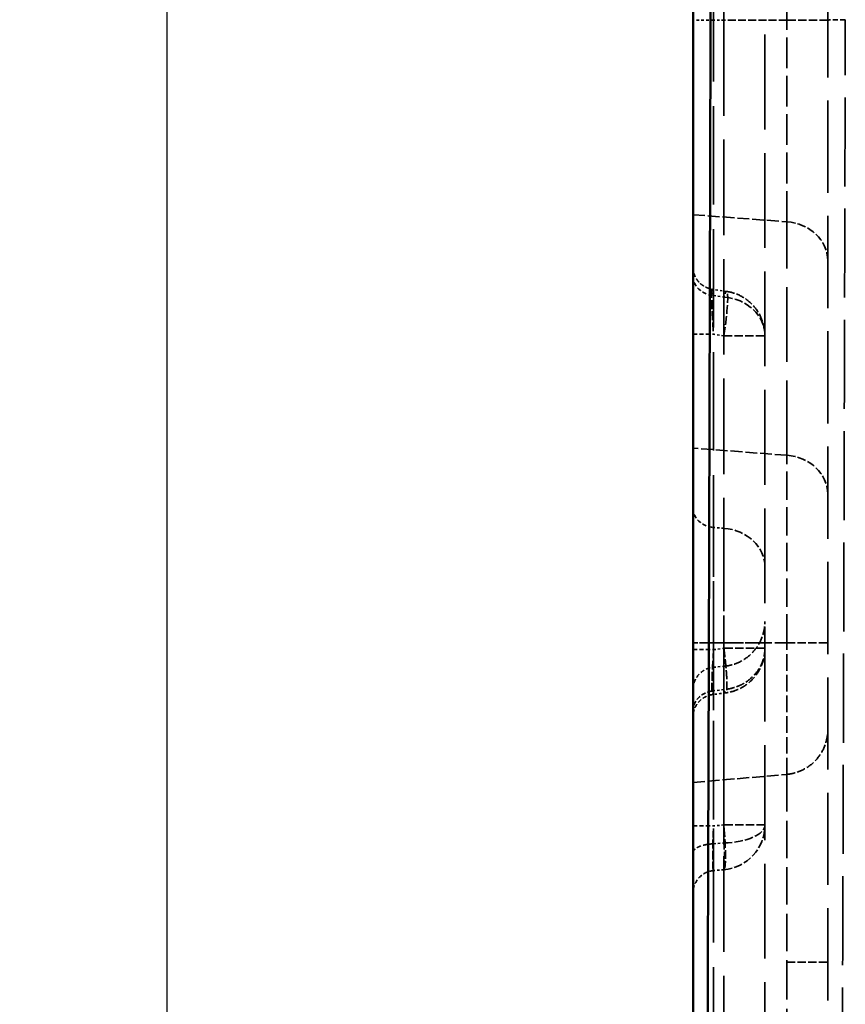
# Model space of a CAD drawing. Header units: millimetres. Extents: x 3367 to 6255, y 2001 to 4216.
# Tile 607 of 656: x 5337 to 5373, y 2944 to 2988. Entities that reach past the tile are written whole.
import ezdxf

# ---------------------------------------------------------------- set-up
doc = ezdxf.new("R2010")
doc.units = ezdxf.units.MM
doc.linetypes.add('DASHED', pattern=[0.2067, 0.1654, -0.0413])
for name, color, linetype, lineweight in [('AM_5', 3, 'Continuous', 25), ('Sichtbare Kanten(DIN)', 7, 'Continuous', 50), ('Sichtbare tangentiale Kanten(DIN)', 7, 'Continuous', 50), ('Verdeckte Kanten(DIN)', 7, 'DASHED', 35), ('Verdeckte tangentiale Kanten(DIN)', 7, 'DASHED', 35)]:
    doc.layers.add(name, color=color, linetype=linetype, lineweight=lineweight)
doc.styles.get("Standard").update_dxf_attribs({"font": 'ISOCP.SHX'})
doc.dimstyles.new('Standard$0', dxfattribs={"dimtxt": 0.18, "dimasz": 0.18, "dimexe": 0.18, "dimexo": 0.0625, "dimgap": 0.09, "dimtad": 0, "dimtih": 1, "dimtoh": 1, "dimdec": 4, "dimzin": 0, "dimdsep": 46, "dimtxsty": 'STANDARD', "dimcen": 0.09, "dimadec": 0, "dimazin": 0, "dimtfac": 1, "dimtdec": 4, "dimtofl": 0, "dimtmove": 0, "dimatfit": 3, "dimfxl": 1, "dimtolj": 1, "dimtzin": 0, "dimarcsym": 0})

# ---------------------------------------------------------------- blocks, each defined once
blk = doc.blocks.new('*D18')
at = {"layer": 'AM_5', "color": 0, "lineweight": -2, "transparency": 16777216}
for p, q in [((5366.55, 4095.878), (5343.015, 4095.878)), ((5343.195, 4094.078), (5343.195, 3447.6)), ((5343.195, 2774.028), (5343.195, 3420.506)), ((5366.55, 2772.228), (5343.015, 2772.228))]:
    blk.add_line(p, q, dxfattribs=at)
at = {"layer": 'AM_5', "color": 0, "transparency": 16777216}
for points in [[(5342.895, 4094.078), (5343.495, 4094.078), (5343.195, 4095.878)], [(5342.895, 2774.028), (5343.495, 2774.028), (5343.195, 2772.228)]]:
    blk.add_solid(points, dxfattribs=at)
at = {"layer": 'Defpoints', "color": 0, "transparency": 16777216}
for p in [(5366.612, 4095.878), (5343.195, 2772.228), (5366.612, 2772.228)]:
    blk.add_point(p, dxfattribs=at)
at = {"layer": 'AM_5', "color": 0, "transparency": 16777216, "insert": (5343.195, 3434.053), "char_height": 10, "attachment_point": 5, "rotation": 90}
blk.add_mtext('\\A1;132,5', dxfattribs=at)

msp = doc.modelspace()

# ---------------------------------------------------------------- linework, layer by layer
at = {"layer": 'Sichtbare Kanten(DIN)'}
msp.add_open_spline([(5366.61241, 2976.8344), (5366.61241, 2977.94447), (5366.61241, 2979.05456), (5366.61241, 2980.16466), (5366.61241, 2990.07844), (5366.61241, 2999.99376), (5366.61241, 3009.90502), (5366.61241, 3019.81905), (5366.61241, 3029.72902), (5366.61241, 3039.64539), (5366.61241, 3059.46456), (5366.61241, 3079.30926), (5366.61241, 3099.12607), (5366.61241, 3109.04273), (5366.61241, 3118.95241), (5366.61241, 3128.86644), (5366.61241, 3138.77722), (5366.61241, 3148.69234), (5366.61241, 3158.60679)], degree=3, knots=[81.0175417, 81.0175417, 81.0175417, 81.0175417, 84.34775193, 84.34775193, 84.34775193, 114.08817229, 114.08817229, 114.08817229, 143.83686374, 143.83686374, 143.83686374, 203.2935511, 203.2935511, 203.2935511, 233.04665739, 233.04665739, 233.04665739, 262.79000719, 262.79000719, 262.79000719, 262.79000719], dxfattribs=at)
msp.add_open_spline([(5366.6124, 2920.74264), (5366.61239, 2939.43984), (5366.61241, 2958.13711), (5366.61241, 2976.8344)], degree=3, dxfattribs=at)
at = {"layer": 'Sichtbare tangentiale Kanten(DIN)'}
msp.add_open_spline([(5367.19818, 2924.91858), (5367.21169, 2928.46978), (5367.22503, 2932.02098), (5367.23776, 2935.57217), (5367.23833, 2935.72885), (5367.23889, 2935.88553), (5367.23945, 2936.04221), (5367.25657, 2940.83918), (5367.27264, 2945.63583), (5367.28795, 2950.4329), (5367.2963, 2953.05174), (5367.30442, 2955.67071), (5367.31232, 2958.28951), (5367.33431, 2965.58248), (5367.35455, 2972.8759), (5367.37309, 2980.16874), (5367.38284, 2984.00585), (5367.39212, 2987.8428), (5367.40096, 2991.67998), (5367.41496, 2997.75708), (5367.42784, 3003.83351), (5367.43978, 3009.91068), (5367.44971, 3014.9627), (5367.45898, 3020.01522), (5367.4677, 3025.06719), (5367.47609, 3029.93453), (5367.48395, 3034.80243), (5367.49131, 3039.66983), (5367.50079, 3045.93674), (5367.50947, 3052.20282), (5367.51748, 3058.46964), (5367.53167, 3069.57737), (5367.54369, 3080.68511), (5367.55466, 3091.79286), (5367.55707, 3094.23182), (5367.55943, 3096.67064), (5367.56174, 3099.10952), (5367.56999, 3107.81706), (5367.57766, 3116.52538), (5367.58491, 3125.2332), (5367.58592, 3126.44568), (5367.58692, 3127.65817), (5367.58792, 3128.87066), (5367.59606, 3138.78315), (5367.60377, 3148.69542), (5367.61149, 3158.60782)], degree=3, knots=[0.000000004, 0.000000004, 0.000000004, 0.000000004, 0.045588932, 0.045588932, 0.045588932, 0.047600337, 0.047600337, 0.047600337, 0.109181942, 0.109181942, 0.109181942, 0.14280101, 0.14280101, 0.14280101, 0.236425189, 0.236425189, 0.236425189, 0.285685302, 0.285685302, 0.285685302, 0.363700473, 0.363700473, 0.363700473, 0.428555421, 0.428555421, 0.428555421, 0.491040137, 0.491040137, 0.491040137, 0.57149063, 0.57149063, 0.57149063, 0.714086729, 0.714086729, 0.714086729, 0.74539702, 0.74539702, 0.74539702, 0.857184, 0.857184, 0.857184, 0.872749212, 0.872749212, 0.872749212, 1, 1, 1, 1], dxfattribs=at)
at = {"layer": 'Verdeckte Kanten(DIN)', "ltscale": 25.506298}
msp.add_line((5369.81241, 2924.95889), (5369.81241, 4018.93043), dxfattribs=at)
at = {"layer": 'Verdeckte Kanten(DIN)', "ltscale": 0.502228}
msp.add_line((5368.11205, 2975.74316), (5367.46259, 2975.84157), dxfattribs=at)
at = {"layer": 'Verdeckte Kanten(DIN)', "ltscale": 1.13017}
msp.add_line((5366.61241, 2973.83566), (5367.52525, 2973.83566), dxfattribs=at)
at = {"layer": 'Verdeckte Kanten(DIN)', "ltscale": 2.260439}
msp.add_line((5367.98672, 2973.76573), (5369.81241, 2973.76573), dxfattribs=at)
at = {"layer": 'Verdeckte Kanten(DIN)', "ltscale": 2.26044}
msp.add_line((5369.81241, 2959.85473), (5367.98672, 2959.85473), dxfattribs=at)
at = {"layer": 'Verdeckte Kanten(DIN)', "ltscale": 0.352831}
msp.add_line((5367.52525, 2959.01295), (5367.98672, 2959.05333), dxfattribs=at)
at = {"layer": 'Verdeckte Kanten(DIN)', "ltscale": 3.192367}
msp.add_line((5366.61241, 2953.87798), (5370.78672, 2954.24318), dxfattribs=at)
at = {"layer": 'Verdeckte Kanten(DIN)', "ltscale": 0.353396}
msp.add_line((5367.98672, 2949.99822), (5367.52525, 2949.95784), dxfattribs=at)
at = {"layer": 'Verdeckte Kanten(DIN)', "ltscale": 2.260439}
msp.add_arc((5367.81241, 2951.9906), 2, 275, 0, dxfattribs=at)
at = {"layer": 'Verdeckte Kanten(DIN)', "ltscale": 1.13017}
msp.add_ellipse((5367.61241, 2976.42385), major_axis=(-1, 0), ratio=0.86602616, start_param=0, end_param=1.48352986, dxfattribs=at)
at = {"layer": 'Verdeckte Kanten(DIN)', "ltscale": 0.002317}
msp.add_ellipse((5367.81241, 2973.76573), major_axis=(0.29965, 1.97743), ratio=0.08617933, start_param=0, end_param=0.00158589, dxfattribs=at)
at = {"layer": 'Verdeckte Kanten(DIN)', "ltscale": 2.260439}
msp.add_ellipse((5367.81241, 2973.76573), major_axis=(2, 0), ratio=0.86602616, start_param=0, end_param=1.48352986, dxfattribs=at)
at = {"layer": 'Verdeckte Kanten(DIN)', "ltscale": 25.422354}
msp.add_open_spline([(5372.61241, 2987.81725), (5372.61241, 2991.37476), (5372.61241, 2994.9323), (5372.61241, 2998.49031), (5372.61241, 3002.0478), (5372.61241, 3005.60575), (5372.61241, 3009.16351), (5372.61241, 3016.28076), (5372.61241, 3023.39726), (5372.61241, 3030.51029), (5372.61241, 3037.62653), (5372.61241, 3044.7393), (5372.61241, 3051.85744), (5372.61241, 3058.97019), (5372.61241, 3066.0883), (5372.61241, 3073.20483), (5372.61241, 3080.29075), (5372.61241, 3087.3751), (5372.61241, 3094.45849), (5372.61241, 3101.60583), (5372.61241, 3108.75298), (5372.61241, 3115.89982), (5372.61241, 3123.01549), (5372.61241, 3130.13084), (5372.61241, 3137.2473), (5372.61241, 3144.36286), (5372.61241, 3151.47951), (5372.61241, 3158.59478)], degree=3, knots=[0, 0, 0, 0, 10.67329588, 10.67329588, 10.67329588, 21.34503005, 21.34503005, 21.34503005, 42.69364605, 42.69364605, 42.69364605, 64.05189824, 64.05189824, 64.05189824, 85.39399019, 85.39399019, 85.39399019, 106.64427503, 106.64427503, 106.64427503, 128.08641405, 128.08641405, 128.08641405, 149.43504695, 149.43504695, 149.43504695, 170.78098229, 170.78098229, 170.78098229, 170.78098229], dxfattribs=at)
at = {"layer": 'Verdeckte Kanten(DIN)', "ltscale": 24.841675}
msp.add_open_spline([(5372.61241, 2923.64432), (5372.61241, 2924.97072), (5372.61241, 2926.29711), (5372.61241, 2927.62351), (5372.61241, 2928.96093), (5372.61241, 2930.29836), (5372.61241, 2931.6358), (5372.61241, 2934.31069), (5372.61241, 2936.98566), (5372.61241, 2939.6608), (5372.61241, 2945.01076), (5372.61241, 2950.36141), (5372.61241, 2955.71207), (5372.61241, 2958.14953), (5372.61241, 2960.58699), (5372.61241, 2963.02444), (5372.61241, 2965.93771), (5372.61241, 2968.85104), (5372.61241, 2971.76436), (5372.61241, 2974.43981), (5372.61241, 2977.11525), (5372.61241, 2979.79074), (5372.61241, 2982.46622), (5372.61241, 2985.14174), (5372.61241, 2987.81725)], degree=3, knots=[6.87339615, 6.87339615, 6.87339615, 6.87339615, 10.85406352, 10.85406352, 10.85406352, 14.86779696, 14.86779696, 14.86779696, 22.89527546, 22.89527546, 22.89527546, 38.94930946, 38.94930946, 38.94930946, 46.26262596, 46.26262596, 46.26262596, 55.00356969, 55.00356969, 55.00356969, 63.03079283, 63.03079283, 63.03079283, 71.05798882, 71.05798882, 71.05798882, 71.05798882], dxfattribs=at)
at = {"layer": 'Verdeckte Kanten(DIN)', "ltscale": 27.149284}
msp.add_open_spline([(5366.61241, 2920.71706), (5366.61241, 2925.66291), (5366.61241, 2930.60801), (5366.61241, 2935.55418), (5366.61241, 2940.5105), (5366.61241, 2945.4679), (5366.61241, 2950.42431), (5366.61241, 2959.11398), (5366.61241, 2967.80059), (5366.61241, 2976.48959), (5366.61241, 2976.60452), (5366.61241, 2976.71946), (5366.61241, 2976.8344)], degree=3, knots=[24.90001973, 24.90001973, 24.90001973, 24.90001973, 39.73766771, 39.73766771, 39.73766771, 54.60575232, 54.60575232, 54.60575232, 80.67272857, 80.67272857, 80.67272857, 81.0175417, 81.0175417, 81.0175417, 81.0175417], dxfattribs=at)
at = {"layer": 'Verdeckte Kanten(DIN)', "ltscale": 1.081963}
msp.add_open_spline([(5366.61241, 2976.83016), (5366.61241, 2976.83012), (5366.61241, 2976.83008), (5366.61241, 2976.82979), (5366.61241, 2976.82953), (5366.61241, 2976.82824), (5366.61241, 2976.8272), (5366.61242, 2976.8241), (5366.61244, 2976.82204), (5366.6125, 2976.81584), (5366.61257, 2976.81171), (5366.61305, 2976.79105), (5366.61385, 2976.77453), (5366.61747, 2976.72503), (5366.62153, 2976.69211), (5366.63854, 2976.59404), (5366.65644, 2976.52937), (5366.70463, 2976.40554), (5366.73512, 2976.34577), (5366.80692, 2976.23396), (5366.84861, 2976.18138), (5366.94119, 2976.08606), (5366.99249, 2976.04281), (5367.10209, 2975.9677), (5367.16098, 2975.93552), (5367.29887, 2975.87717), (5367.38024, 2975.85403), (5367.46259, 2975.84155)], degree=3, knots=[0, 0, 0, 0, 0.000011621, 0.000011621, 0.000089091, 0.000089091, 0.00039897, 0.00039897, 0.001018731, 0.001018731, 0.002258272, 0.002258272, 0.007217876, 0.007217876, 0.017146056, 0.017146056, 0.037078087, 0.037078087, 0.057009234, 0.057009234, 0.07694126, 0.07694126, 0.09687231, 0.09687231, 0.116804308, 0.116804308, 0.14179134, 0.14179134, 0.14179134, 0.14179134], dxfattribs=at)
at = {"layer": 'Verdeckte Kanten(DIN)', "ltscale": 7.26132e-05}
msp.add_open_spline([(5367.46259, 2975.84155), (5367.46258, 2975.84155), (5367.46258, 2975.84155), (5367.46258, 2975.84155)], degree=3, dxfattribs=at)
at = {"layer": 'Verdeckte Kanten(DIN)', "ltscale": 2.164317}
msp.add_open_spline([(5368.11178, 2975.74319), (5368.32118, 2975.71149), (5368.52792, 2975.64512), (5368.90684, 2975.45333), (5369.08325, 2975.32459), (5369.3824, 2975.02278), (5369.50886, 2974.8459), (5369.69793, 2974.46581), (5369.76232, 2974.25764), (5369.80562, 2973.95415), (5369.81234, 2973.85983), (5369.81241, 2973.76573)], degree=3, knots=[0, 0, 0, 0, 0.063533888, 0.063533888, 0.127407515, 0.127407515, 0.191019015, 0.191019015, 0.254761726, 0.254761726, 0.282989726, 0.282989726, 0.282989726, 0.282989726], dxfattribs=at)
at = {"layer": 'Verdeckte Kanten(DIN)', "ltscale": 2.26024}
msp.add_open_spline([(5367.98673, 2959.05332), (5368.19736, 2959.07175), (5368.40751, 2959.12489), (5368.79769, 2959.29213), (5368.98205, 2959.40955), (5369.29971, 2959.69188), (5369.43703, 2959.8603), (5369.64974, 2960.22753), (5369.72728, 2960.43118), (5369.79179, 2960.74208), (5369.80516, 2960.84693), (5369.81144, 2960.97853), (5369.81217, 2961.00523), (5369.81238, 2961.03444), (5369.81239, 2961.03694), (5369.8124, 2961.04075), (5369.8124, 2961.04205), (5369.81241, 2961.04401), (5369.81241, 2961.04466), (5369.81241, 2961.04539), (5369.81241, 2961.04548), (5369.81241, 2961.0456), (5369.81241, 2961.04564), (5369.81241, 2961.04568)], degree=3, knots=[0, 0, 0, 0, 0.063431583, 0.063431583, 0.12735458, 0.12735458, 0.190929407, 0.190929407, 0.254670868, 0.254670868, 0.286186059, 0.286186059, 0.29419614, 0.29419614, 0.294946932, 0.294946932, 0.295338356, 0.295338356, 0.295534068, 0.295534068, 0.295558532, 0.295558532, 0.295570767, 0.295570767, 0.295570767, 0.295570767], dxfattribs=at)
at = {"layer": 'Verdeckte Kanten(DIN)', "ltscale": 2.260153}
msp.add_open_spline([(5369.81241, 2959.85473), (5369.81241, 2959.75449), (5369.80339, 2959.65428), (5369.78552, 2959.5547), (5369.76312, 2959.42987), (5369.72661, 2959.30588), (5369.67645, 2959.18684), (5369.64658, 2959.11595), (5369.61188, 2959.04682), (5369.57279, 2958.98007), (5369.49427, 2958.84597), (5369.39818, 2958.72151), (5369.28705, 2958.60975), (5369.17587, 2958.49793), (5369.04962, 2958.3988), (5368.91141, 2958.31499), (5368.84273, 2958.27334), (5368.77111, 2958.2355), (5368.69717, 2958.20193), (5368.57277, 2958.14545), (5368.44182, 2958.1011), (5368.30873, 2958.06963), (5368.20263, 2958.04455), (5368.09535, 2958.02757), (5367.98699, 2958.01882)], degree=3, knots=[0.000000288, 0.000000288, 0.000000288, 0.000000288, 0.111109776, 0.111109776, 0.111109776, 0.250394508, 0.250394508, 0.250394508, 0.333329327, 0.333329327, 0.333329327, 0.499948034, 0.499948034, 0.499948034, 0.666662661, 0.666662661, 0.666662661, 0.74950391, 0.74950391, 0.74950391, 0.888887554, 0.888887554, 0.888887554, 1, 1, 1, 1], dxfattribs=at)
at = {"layer": 'Verdeckte Kanten(DIN)', "ltscale": 2.193445}
msp.add_open_spline([(5369.81241, 2959.85473), (5369.81234, 2959.75729), (5369.80512, 2959.6596), (5369.77692, 2959.46879), (5369.75623, 2959.37513), (5369.66896, 2959.08139), (5369.57505, 2958.88652), (5369.33427, 2958.53997), (5369.18424, 2958.38417), (5368.84725, 2958.13021), (5368.65597, 2958.02919), (5368.33233, 2957.91916), (5368.20373, 2957.88891), (5368.07401, 2957.87179)], degree=3, knots=[0, 0, 0, 0, 0.029232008, 0.029232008, 0.057863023, 0.057863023, 0.121160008, 0.121160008, 0.184455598, 0.184455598, 0.247751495, 0.247751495, 0.287005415, 0.287005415, 0.287005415, 0.287005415], dxfattribs=at)
at = {"layer": 'Verdeckte Kanten(DIN)', "ltscale": 1.132585}
msp.add_open_spline([(5366.61241, 2958.01666), (5366.61241, 2958.12578), (5366.63107, 2958.23854), (5366.70196, 2958.44375), (5366.75318, 2958.53901), (5366.88105, 2958.70684), (5366.95943, 2958.78135), (5367.13333, 2958.90082), (5367.2311, 2958.94706), (5367.39518, 2958.99492), (5367.46008, 2959.00721), (5367.52525, 2959.01291)], degree=3, knots=[0, 0, 0, 0, 0.033484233, 0.033484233, 0.065132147, 0.065132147, 0.096779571, 0.096779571, 0.128427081, 0.128427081, 0.148054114, 0.148054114, 0.148054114, 0.148054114], dxfattribs=at)
at = {"layer": 'Verdeckte Kanten(DIN)', "ltscale": 0.001592}
msp.add_open_spline([(5367.52525, 2959.01291), (5367.52525, 2959.01291), (5367.52525, 2959.01291), (5367.52525, 2959.01291)], degree=3, dxfattribs=at)
at = {"layer": 'Verdeckte Kanten(DIN)', "ltscale": 0.000663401}
msp.add_open_spline([(5367.98672, 2959.05339), (5367.98672, 2959.05339), (5367.98672, 2959.05339), (5367.98672, 2959.05339)], degree=3, dxfattribs=at)
at = {"layer": 'Verdeckte Kanten(DIN)', "ltscale": 1.098955}
msp.add_open_spline([(5367.48335, 2957.79387), (5367.37837, 2957.78022), (5367.27436, 2957.74921), (5367.08296, 2957.65735), (5366.99344, 2957.59485), (5366.84077, 2957.44716), (5366.77573, 2957.3601), (5366.67723, 2957.17214), (5366.64285, 2957.06876), (5366.62129, 2956.93737), (5366.61799, 2956.91061), (5366.61466, 2956.87028), (5366.61382, 2956.85676), (5366.61298, 2956.83646), (5366.61276, 2956.82968), (5366.61255, 2956.81951), (5366.6125, 2956.81612), (5366.61244, 2956.81103), (5366.61243, 2956.80933), (5366.61242, 2956.80678), (5366.61241, 2956.80592), (5366.61241, 2956.80462), (5366.61241, 2956.80416), (5366.61241, 2956.80359), (5366.61241, 2956.80344), (5366.61241, 2956.80319), (5366.61241, 2956.80308), (5366.61241, 2956.80291), (5366.61241, 2956.80285), (5366.61241, 2956.80264), (5366.61241, 2956.80259), (5366.61241, 2956.80255)], degree=3, knots=[0, 0, 0, 0, 0.031758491, 0.031758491, 0.063690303, 0.063690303, 0.095483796, 0.095483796, 0.127351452, 0.127351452, 0.135428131, 0.135428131, 0.139490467, 0.139490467, 0.14152475, 0.14152475, 0.142542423, 0.142542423, 0.143051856, 0.143051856, 0.143308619, 0.143308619, 0.143444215, 0.143444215, 0.143488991, 0.143488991, 0.143532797, 0.143532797, 0.143574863, 0.143574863, 0.143713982, 0.143713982, 0.143713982, 0.143713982], dxfattribs=at)
at = {"layer": 'Verdeckte Kanten(DIN)', "ltscale": 0.455823}
msp.add_open_spline([(5368.07432, 2957.87227), (5367.87731, 2957.84624), (5367.68029, 2957.82021), (5367.48328, 2957.79417)], degree=3, dxfattribs=at)
at = {"layer": 'Verdeckte Kanten(DIN)', "ltscale": 0.002101}
msp.add_open_spline([(5367.48331, 2957.79395), (5367.48335, 2957.79396), (5367.48339, 2957.79396), (5367.48343, 2957.79397)], degree=3, dxfattribs=at)
at = {"layer": 'Verdeckte Kanten(DIN)', "ltscale": 0.003114}
msp.add_open_spline([(5368.07436, 2957.87196), (5368.07424, 2957.87194), (5368.07412, 2957.87192), (5368.074, 2957.8719)], degree=3, dxfattribs=at)
at = {"layer": 'Verdeckte Kanten(DIN)', "ltscale": 2.26027}
msp.add_open_spline([(5370.78672, 2954.24318), (5370.99735, 2954.26161), (5371.2075, 2954.31476), (5371.59768, 2954.48199), (5371.78204, 2954.59941), (5372.0997, 2954.88174), (5372.23702, 2955.05015), (5372.44973, 2955.41738), (5372.52727, 2955.62103), (5372.58422, 2955.8955), (5372.59468, 2955.96271), (5372.6088, 2956.09838), (5372.61241, 2956.16711), (5372.61241, 2956.23557)], degree=3, knots=[0, 0, 0, 0, 0.063431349, 0.063431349, 0.127354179, 0.127354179, 0.190928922, 0.190928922, 0.254670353, 0.254670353, 0.275023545, 0.275023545, 0.295589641, 0.295589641, 0.295589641, 0.295589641], dxfattribs=at)
at = {"layer": 'Verdeckte Kanten(DIN)', "ltscale": 1.130129}
msp.add_open_spline([(5367.52525, 2949.95784), (5367.47064, 2949.95306), (5367.41643, 2949.94382), (5367.36296, 2949.93004), (5367.25729, 2949.90282), (5367.15462, 2949.85756), (5367.0629, 2949.79714), (5366.92476, 2949.70614), (5366.81081, 2949.58179), (5366.73221, 2949.43625), (5366.68001, 2949.33961), (5366.64387, 2949.23339), (5366.62595, 2949.12574), (5366.61689, 2949.07128), (5366.61241, 2949.01646), (5366.61241, 2948.96165)], degree=3, knots=[0, 0, 0, 0, 0.11198827, 0.11198827, 0.11198827, 0.33333333, 0.33333333, 0.33333333, 0.66666667, 0.66666667, 0.66666667, 0.88801173, 0.88801173, 0.88801173, 1, 1, 1, 1], dxfattribs=at)
at = {"layer": 'Verdeckte tangentiale Kanten(DIN)', "ltscale": 25.241371}
for p, q in [((5367.52525, 3287.81725), (5367.52525, 2987.81725)), ((5367.98672, 2987.81725), (5367.98672, 3287.81725)), ((5370.78672, 3287.81725), (5370.78672, 2987.81725))]:
    msp.add_line(p, q, dxfattribs=at)
at = {"layer": 'Verdeckte tangentiale Kanten(DIN)', "ltscale": 0.698033}
msp.add_line((5367.52525, 2987.81725), (5366.61241, 2987.81725), dxfattribs=at)
at = {"layer": 'Verdeckte tangentiale Kanten(DIN)', "ltscale": 26.489639}
msp.add_line((5367.52525, 2919.37465), (5367.52525, 2987.81725), dxfattribs=at)
at = {"layer": 'Verdeckte tangentiale Kanten(DIN)', "ltscale": 0.352825}
for p, q in [((5367.98672, 2987.81725), (5367.52525, 2987.81725)), ((5367.52525, 2960.10406), (5367.98672, 2960.10406))]:
    msp.add_line(p, q, dxfattribs=at)
at = {"layer": 'Verdeckte tangentiale Kanten(DIN)', "ltscale": 2.141309}
msp.add_line((5370.78672, 2987.81725), (5367.98672, 2987.81725), dxfattribs=at)
at = {"layer": 'Verdeckte tangentiale Kanten(DIN)', "ltscale": 25.723032}
msp.add_line((5367.98672, 2987.81725), (5367.98672, 2921.35537), dxfattribs=at)
at = {"layer": 'Verdeckte tangentiale Kanten(DIN)', "ltscale": 2.260439}
for p, q in [((5372.61241, 2987.81725), (5370.78672, 2987.81725)), ((5370.78672, 2960.10444), (5372.61241, 2960.10444)), ((5370.78672, 2945.87798), (5372.61241, 2945.87798))]:
    msp.add_line(p, q, dxfattribs=at)
at = {"layer": 'Verdeckte tangentiale Kanten(DIN)', "ltscale": 3.192367}
for p, q in [((5366.61241, 2979.157), (5370.78672, 2978.84072)), ((5370.78672, 2968.44842), (5366.61241, 2968.7647)), ((5370.78672, 2960.10444), (5366.61241, 2960.10444))]:
    msp.add_line(p, q, dxfattribs=at)
at = {"layer": 'Verdeckte tangentiale Kanten(DIN)', "ltscale": 20.110895}
msp.add_line((5370.78672, 2968.44842), (5370.78672, 2978.84072), dxfattribs=at)
at = {"layer": 'Verdeckte tangentiale Kanten(DIN)', "ltscale": 0.356824}
for p, q in [((5367.52525, 2975.56112), (5367.98672, 2975.49119)), ((5367.98672, 2973.76573), (5367.52525, 2973.83566))]:
    msp.add_line(p, q, dxfattribs=at)
at = {"layer": 'Verdeckte tangentiale Kanten(DIN)', "ltscale": 0.352821}
msp.add_line((5367.98672, 2965.19663), (5367.52526, 2965.23159), dxfattribs=at)
at = {"layer": 'Verdeckte tangentiale Kanten(DIN)', "ltscale": 0.355868}
msp.add_line((5367.52525, 2959.79376), (5367.98672, 2959.85473), dxfattribs=at)
at = {"layer": 'Verdeckte tangentiale Kanten(DIN)', "ltscale": 4.465467}
msp.add_line((5370.78672, 2954.24318), (5370.78672, 2960.10444), dxfattribs=at)
at = {"layer": 'Verdeckte tangentiale Kanten(DIN)', "ltscale": 1.13017}
msp.add_line((5366.61241, 2959.79376), (5367.52525, 2959.79376), dxfattribs=at)
at = {"layer": 'Verdeckte tangentiale Kanten(DIN)', "ltscale": 0.355264}
msp.add_line((5367.9869, 2958.01881), (5367.52525, 2957.96095), dxfattribs=at)
at = {"layer": 'Verdeckte tangentiale Kanten(DIN)', "ltscale": 10.01101}
for p, q in [((5370.78672, 2954.24318), (5370.78672, 2945.87798)), ((5370.78672, 2945.87798), (5370.78672, 2937.51277))]:
    msp.add_line(p, q, dxfattribs=at)
at = {"layer": 'Verdeckte tangentiale Kanten(DIN)', "ltscale": 0.354163}
msp.add_line((5367.98672, 2951.99061), (5367.52525, 2951.95023), dxfattribs=at)
at = {"layer": 'Verdeckte tangentiale Kanten(DIN)', "ltscale": 0.35328}
msp.add_line((5367.52524, 2951.15047), (5367.98674, 2951.18767), dxfattribs=at)
at = {"layer": 'Verdeckte tangentiale Kanten(DIN)', "ltscale": 1.394526}
msp.add_ellipse((5374.61241, 2987.81725), major_axis=(-2, 0), ratio=0.01227563, start_param=5.36793048, end_param=6.28318531, dxfattribs=at)
at = {"layer": 'Verdeckte tangentiale Kanten(DIN)', "ltscale": 2.260439}
for centre, ratio, start_param, end_param in [((5370.61241, 2977.11526), 0.8660254, 0, 1.48352986), ((5370.61241, 2966.72296), 0.8660254, 0, 1.48352986), ((5367.81241, 2960.10406), 0.00001, 6.28316168, 7.76671483)]:
    msp.add_ellipse(centre, major_axis=(2, 0), ratio=ratio, start_param=start_param, end_param=end_param, dxfattribs=at)
at = {"layer": 'Verdeckte tangentiale Kanten(DIN)', "ltscale": 0.795244}
msp.add_ellipse((5367.81241, 2973.76573), major_axis=(0.29965, 1.97743), ratio=0.08617933, start_param=0.00158589, end_param=0.52354803, dxfattribs=at)
at = {"layer": 'Verdeckte tangentiale Kanten(DIN)', "ltscale": 2.373514}
msp.add_ellipse((5367.81241, 2973.76573), major_axis=(0.29965, 1.97743), ratio=0.08617933, start_param=4.72544738, end_param=6.28318531, dxfattribs=at)
at = {"layer": 'Verdeckte tangentiale Kanten(DIN)', "ltscale": 1.130168}
msp.add_ellipse((5367.61241, 2966.09427), major_axis=(-1, 0), ratio=0.86602616, start_param=0, end_param=1.48352792, dxfattribs=at)
at = {"layer": 'Verdeckte tangentiale Kanten(DIN)', "ltscale": 2.260416}
msp.add_ellipse((5367.81241, 2963.47111), major_axis=(2, 0), ratio=0.86602616, start_param=0.00001676, end_param=1.48353136, dxfattribs=at)
at = {"layer": 'Verdeckte tangentiale Kanten(DIN)', "ltscale": 1.13017}
for centre, start_param, end_param in [((5367.61241, 2960.10406), 6.28317567, 7.76671503), ((5367.61241, 2951.95024), 6.28316638, 7.76671488)]:
    msp.add_ellipse(centre, major_axis=(-1, 0), ratio=0.00001, start_param=start_param, end_param=end_param, dxfattribs=at)
at = {"layer": 'Verdeckte tangentiale Kanten(DIN)', "ltscale": 2.259301}
msp.add_ellipse((5367.81241, 2951.9906), major_axis=(2, 0), ratio=0.00001, start_param=0.00078322, end_param=1.48354793, dxfattribs=at)
at = {"layer": 'Verdeckte tangentiale Kanten(DIN)', "ltscale": 2.38184}
msp.add_ellipse((5367.81241, 2951.9906), major_axis=(0.17431, -1.99239), ratio=0.08682672, start_param=0, end_param=1.56320164, dxfattribs=at)
at = {"layer": 'Verdeckte tangentiale Kanten(DIN)', "ltscale": 2.26042}
msp.add_ellipse((5367.81241, 2951.9906), major_axis=(2, 0), ratio=0.40299959, start_param=4.79966823, end_param=6.28318531, dxfattribs=at)
at = {"layer": 'Verdeckte tangentiale Kanten(DIN)', "ltscale": 0.001039}
msp.add_ellipse((5367.81241, 2951.9906), major_axis=(2, 0), ratio=0.00001, start_param=6.28243679, end_param=6.28318413, dxfattribs=at)
at = {"layer": 'Verdeckte tangentiale Kanten(DIN)', "ltscale": 8.269626}
msp.add_open_spline([(5370.78672, 2978.84072), (5370.78672, 2979.03864), (5370.78674, 2979.25644), (5370.78673, 2979.49317), (5370.78672, 2979.79579), (5370.78672, 2980.12979), (5370.78672, 2980.49039), (5370.78673, 2980.69397), (5370.78673, 2980.90602), (5370.78674, 2981.12573), (5370.78675, 2981.59634), (5370.78676, 2982.10127), (5370.78677, 2982.63363), (5370.78678, 2983.1666), (5370.78677, 2983.72706), (5370.78675, 2984.30751), (5370.78674, 2984.57887), (5370.78673, 2984.85437), (5370.78673, 2985.13318), (5370.78672, 2985.57438), (5370.78672, 2986.02383), (5370.78672, 2986.47527), (5370.78672, 2986.52714), (5370.78672, 2986.57902), (5370.78672, 2986.63093), (5370.78672, 2986.80385), (5370.78675, 2986.97706), (5370.78677, 2987.15038), (5370.78678, 2987.262), (5370.78679, 2987.37367), (5370.78679, 2987.48535), (5370.78679, 2987.54082), (5370.78678, 2987.5963), (5370.78677, 2987.65175), (5370.78676, 2987.70691), (5370.78674, 2987.76206), (5370.78672, 2987.81725)], degree=3, knots=[0, 0, 0, 0, 0.10996849, 0.10996849, 0.10996849, 0.25054247, 0.25054247, 0.25054247, 0.32990547, 0.32990547, 0.32990547, 0.49990245, 0.49990245, 0.49990245, 0.67009453, 0.67009453, 0.67009453, 0.74966006, 0.74966006, 0.74966006, 0.875567, 0.875567, 0.875567, 0.89003151, 0.89003151, 0.89003151, 0.93821996, 0.93821996, 0.93821996, 0.96925312, 0.96925312, 0.96925312, 0.98466651, 0.98466651, 0.98466651, 1, 1, 1, 1], dxfattribs=at)
at = {"layer": 'Verdeckte tangentiale Kanten(DIN)', "ltscale": 23.960344}
msp.add_open_spline([(5373.20272, 2925.93743), (5373.20497, 2926.5121), (5373.20721, 2927.08677), (5373.20943, 2927.66144), (5373.21461, 2928.99852), (5373.21969, 2930.33563), (5373.22471, 2931.67276), (5373.23474, 2934.34701), (5373.24448, 2937.02132), (5373.25388, 2939.69564), (5373.26192, 2941.98674), (5373.26972, 2944.27784), (5373.27728, 2946.56903), (5373.28737, 2949.62611), (5373.29706, 2952.68323), (5373.30642, 2955.74041), (5373.31811, 2959.56103), (5373.32927, 2963.38175), (5373.33998, 2967.20247), (5373.34426, 2968.7307), (5373.34844, 2970.25894), (5373.35253, 2971.78718), (5373.35971, 2974.46203), (5373.36663, 2977.13691), (5373.37334, 2979.81179), (5373.38005, 2982.48676), (5373.38653, 2985.16173), (5373.39323, 2987.83672)], degree=3, knots=[0, 0, 0, 0, 0.0278555, 0.0278555, 0.0278555, 0.09266606, 0.09266606, 0.09266606, 0.22228679, 0.22228679, 0.22228679, 0.33333333, 0.33333333, 0.33333333, 0.4814999, 0.4814999, 0.4814999, 0.66666667, 0.66666667, 0.66666667, 0.74073074, 0.74073074, 0.74073074, 0.87036334, 0.87036334, 0.87036334, 1, 1, 1, 1], dxfattribs=at)
at = {"layer": 'Verdeckte tangentiale Kanten(DIN)', "ltscale": 2.391484}
msp.add_open_spline([(5367.46258, 2975.84155), (5367.46056, 2975.84185), (5367.45866, 2975.84042), (5367.4569, 2975.83728), (5367.45229, 2975.82905), (5367.44858, 2975.80911), (5367.44584, 2975.77768), (5367.44419, 2975.75882), (5367.44289, 2975.73583), (5367.44194, 2975.70889), (5367.44067, 2975.67298), (5367.44003, 2975.63004), (5367.44003, 2975.58049), (5367.44003, 2975.53094), (5367.44067, 2975.47477), (5367.44194, 2975.41267), (5367.44289, 2975.3661), (5367.44419, 2975.31619), (5367.44584, 2975.26321), (5367.44858, 2975.17492), (5367.45229, 2975.07814), (5367.4569, 2974.97459), (5367.45874, 2974.93317), (5367.46073, 2974.89067), (5367.46285, 2974.8472), (5367.46923, 2974.71678), (5367.47684, 2974.57758), (5367.48551, 2974.4331), (5367.48695, 2974.40902), (5367.48842, 2974.38479), (5367.48991, 2974.36043), (5367.49513, 2974.27517), (5367.50064, 2974.18832), (5367.5065, 2974.10062), (5367.50943, 2974.05676), (5367.51244, 2974.0127), (5367.51558, 2973.9685), (5367.51871, 2973.92431), (5367.52196, 2973.87999), (5367.52525, 2973.83566)], degree=3, knots=[-7.3864762, -7.3864762, -7.3864762, -7.3864762, -7.24290653, -7.24290653, -7.24290653, -6.86773028, -6.86773028, -6.86773028, -6.64263921, -6.64263921, -6.64263921, -6.34250555, -6.34250555, -6.34250555, -6.0423719, -6.0423719, -6.0423719, -5.81728083, -5.81728083, -5.81728083, -5.44210458, -5.44210458, -5.44210458, -5.29202528, -5.29202528, -5.29202528, -4.84183726, -4.84183726, -4.84183726, -4.76680373, -4.76680373, -4.76680373, -4.50418733, -4.50418733, -4.50418733, -4.37288318, -4.37288318, -4.37288318, -4.24156995, -4.24156995, -4.24156995, -4.24156995], dxfattribs=at)
at = {"layer": 'Verdeckte tangentiale Kanten(DIN)', "ltscale": 0.810919}
msp.add_open_spline([(5367.52525, 2975.56112), (5367.52196, 2975.58282), (5367.51871, 2975.60451), (5367.51558, 2975.62459), (5367.51244, 2975.64466), (5367.50943, 2975.66311), (5367.5065, 2975.6803), (5367.50064, 2975.71468), (5367.49513, 2975.74399), (5367.48991, 2975.76767), (5367.48842, 2975.77443), (5367.48695, 2975.78073), (5367.48551, 2975.78658), (5367.47684, 2975.82163), (5367.46923, 2975.84007), (5367.46285, 2975.8415), (5367.46276, 2975.84152), (5367.46268, 2975.84154), (5367.46259, 2975.84155)], degree=3, knots=[-8.44344116, -8.44344116, -8.44344116, -8.44344116, -8.31212793, -8.31212793, -8.31212793, -8.18082378, -8.18082378, -8.18082378, -7.91820738, -7.91820738, -7.91820738, -7.84317384, -7.84317384, -7.84317384, -7.39298582, -7.39298582, -7.39298582, -7.38670303, -7.38670303, -7.38670303, -7.38670303], dxfattribs=at)
at = {"layer": 'Verdeckte tangentiale Kanten(DIN)', "ltscale": 7.686879}
msp.add_open_spline([(5370.78672, 2960.10444), (5370.78672, 2960.47672), (5370.78672, 2960.84897), (5370.78672, 2961.22004), (5370.78673, 2961.68452), (5370.78675, 2962.14755), (5370.78676, 2962.6013), (5370.78676, 2962.87253), (5370.78676, 2963.14045), (5370.78676, 2963.40396), (5370.78674, 2963.92985), (5370.78673, 2964.43746), (5370.78673, 2964.92089), (5370.78673, 2965.40477), (5370.78673, 2965.86443), (5370.78675, 2966.29383), (5370.78676, 2966.50944), (5370.78676, 2966.71722), (5370.78676, 2966.91636), (5370.78676, 2967.21661), (5370.78676, 2967.49722), (5370.78674, 2967.75446), (5370.78674, 2967.78136), (5370.78674, 2967.80801), (5370.78674, 2967.83439), (5370.78672, 2968.05745), (5370.78672, 2968.26225), (5370.78672, 2968.44842)], degree=3, knots=[0, 0, 0, 0, 0.11125616, 0.11125616, 0.11125616, 0.25052133, 0.25052133, 0.25052133, 0.33376849, 0.33376849, 0.33376849, 0.49990193, 0.49990193, 0.49990193, 0.666191, 0.666191, 0.666191, 0.74968449, 0.74968449, 0.74968449, 0.87556723, 0.87556723, 0.87556723, 0.88873033, 0.88873033, 0.88873033, 1, 1, 1, 1], dxfattribs=at)
at = {"layer": 'Verdeckte tangentiale Kanten(DIN)', "ltscale": 4.723624}
msp.add_open_spline([(5367.52525, 2960.10406), (5367.52525, 2960.64204), (5367.52525, 2961.71811), (5367.52525, 2963.17357), (5367.52525, 2964.38056), (5367.52525, 2964.98395), (5367.52525, 2965.23154)], degree=3, knots=[0, 0, 0, 0, 1.61408186, 3.22816372, 4.71379877, 6.19943383, 6.19943383, 6.19943383, 6.19943383], dxfattribs=at)
at = {"layer": 'Verdeckte tangentiale Kanten(DIN)', "ltscale": 4.691405}
msp.add_open_spline([(5367.98672, 2965.19657), (5367.98672, 2965.08312), (5367.98672, 2964.9582), (5367.98672, 2964.82228), (5367.98673, 2964.65213), (5367.98674, 2964.46456), (5367.98674, 2964.26208), (5367.98674, 2964.1411), (5367.98674, 2964.0148), (5367.98674, 2963.88386), (5367.98673, 2963.6213), (5367.98672, 2963.34023), (5367.98672, 2963.04423), (5367.98672, 2962.74822), (5367.98673, 2962.43728), (5367.98674, 2962.11524), (5367.98674, 2961.95463), (5367.98674, 2961.7913), (5367.98674, 2961.62599), (5367.98674, 2961.34936), (5367.98673, 2961.06721), (5367.98672, 2960.78405), (5367.98672, 2960.55788), (5367.98672, 2960.33098), (5367.98672, 2960.10406)], degree=3, knots=[0, 0, 0, 0, 0.11111071, 0.11111071, 0.11111071, 0.25021193, 0.25021193, 0.25021193, 0.33333212, 0.33333212, 0.33333212, 0.4999998, 0.4999998, 0.4999998, 0.66666782, 0.66666782, 0.66666782, 0.74978798, 0.74978798, 0.74978798, 0.88888927, 0.88888927, 0.88888927, 1, 1, 1, 1], dxfattribs=at)
at = {"layer": 'Verdeckte tangentiale Kanten(DIN)', "ltscale": 2.372962}
msp.add_open_spline([(5367.98672, 2959.85473), (5367.99476, 2959.79329), (5368.01813, 2959.60898), (5368.06001, 2959.24274), (5368.10164, 2958.78853), (5368.12608, 2958.35969), (5368.12612, 2958.04729), (5368.10527, 2957.90022), (5368.08338, 2957.87336), (5368.07436, 2957.87196)], degree=3, knots=[0, 0, 0, 0, 0.047619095, 0.142857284, 0.285714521, 0.428571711, 0.571428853, 0.714285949, 0.795307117, 0.795307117, 0.795307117, 0.795307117], dxfattribs=at)
at = {"layer": 'Verdeckte tangentiale Kanten(DIN)', "ltscale": 2.386356}
msp.add_open_spline([(5367.52525, 2959.79376), (5367.50365, 2959.45636), (5367.46947, 2958.78168), (5367.44801, 2958.0319), (5367.46669, 2957.8062), (5367.48126, 2957.79374), (5367.48331, 2957.79395)], degree=3, knots=[0, 0, 0, 0, 1.00811994, 2.01623987, 2.98398459, 3.13390142, 3.13390142, 3.13390142, 3.13390142], dxfattribs=at)
at = {"layer": 'Verdeckte tangentiale Kanten(DIN)', "ltscale": 4.031782}
msp.add_open_spline([(5367.52525, 2957.96085), (5367.52525, 2958.12412), (5367.52525, 2958.26929), (5367.52525, 2958.3955), (5367.52525, 2958.51129), (5367.52525, 2958.61112), (5367.52525, 2958.69471), (5367.52525, 2958.70491), (5367.52525, 2958.71486), (5367.52525, 2958.72457), (5367.52525, 2958.90314), (5367.52525, 2958.99944), (5367.52525, 2959.0116), (5367.52525, 2959.01247), (5367.52525, 2959.01291), (5367.52525, 2959.01291)], degree=3, knots=[1.04819848, 1.04819848, 1.04819848, 1.04819848, 2.29553417, 2.29553417, 2.29553417, 3.43981668, 3.43981668, 3.43981668, 3.57939413, 3.57939413, 3.57939413, 6.14628278, 6.14628278, 6.14628278, 6.33170727, 6.33170727, 6.33170727, 6.33170727], dxfattribs=at)
at = {"layer": 'Verdeckte tangentiale Kanten(DIN)', "ltscale": 11.584568}
msp.add_open_spline([(5367.52525, 2959.01291), (5367.52525, 2959.01288), (5367.52525, 2959.00905), (5367.52525, 2959.00143), (5367.52525, 2958.97584), (5367.52525, 2958.9075), (5367.52525, 2958.79694), (5367.52525, 2958.7001), (5367.52525, 2958.57086), (5367.52525, 2958.41032), (5367.52525, 2958.3143), (5367.52525, 2958.20708), (5367.52525, 2958.0889), (5367.52525, 2957.78393), (5367.52525, 2957.40594), (5367.52525, 2956.96176), (5367.52525, 2956.94604), (5367.52525, 2956.93023), (5367.52525, 2956.91433), (5367.52525, 2956.44957), (5367.52525, 2955.91405), (5367.52525, 2955.31789), (5367.52525, 2955.13556), (5367.52525, 2954.94756), (5367.52525, 2954.75428), (5367.52525, 2954.31572), (5367.52525, 2953.84961), (5367.52525, 2953.36075), (5367.52525, 2953.00847), (5367.52525, 2952.64438), (5367.52525, 2952.2699), (5367.52525, 2952.16062), (5367.52525, 2952.05047), (5367.52525, 2951.93949), (5367.52525, 2951.68077), (5367.52525, 2951.41756), (5367.52525, 2951.15043)], degree=3, knots=[6.33392445, 6.33392445, 6.33392445, 6.33392445, 6.87963336, 6.87963336, 6.87963336, 8.71321316, 8.71321316, 8.71321316, 10.31945004, 10.31945004, 10.31945004, 11.28015709, 11.28015709, 11.28015709, 13.75926672, 13.75926672, 13.75926672, 13.84704296, 13.84704296, 13.84704296, 16.41398858, 16.41398858, 16.41398858, 17.1990834, 17.1990834, 17.1990834, 18.98056052, 18.98056052, 18.98056052, 20.26431387, 20.26431387, 20.26431387, 20.63890008, 20.63890008, 20.63890008, 21.51217318, 21.51217318, 21.51217318, 21.51217318], dxfattribs=at)
at = {"layer": 'Verdeckte tangentiale Kanten(DIN)', "ltscale": 4.003611}
msp.add_open_spline([(5367.98672, 2959.05339), (5367.98672, 2959.05333), (5367.98672, 2958.92717), (5367.98672, 2958.48987), (5367.98672, 2958.14485), (5367.98672, 2958.0188)], degree=3, knots=[0.743499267, 0.743499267, 0.743499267, 0.743499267, 0.857142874, 0.952380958, 0.999998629, 0.999998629, 0.999998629, 0.999998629], dxfattribs=at)
at = {"layer": 'Verdeckte tangentiale Kanten(DIN)', "ltscale": 1.130128}
msp.add_open_spline([(5366.61241, 2957.04455), (5366.61241, 2957.1573), (5366.63529, 2957.27112), (5366.6804, 2957.37796), (5366.72535, 2957.48442), (5366.7919, 2957.58247), (5366.87513, 2957.66603), (5366.95836, 2957.74958), (5367.05873, 2957.81912), (5367.17012, 2957.86959), (5367.23229, 2957.89776), (5367.29773, 2957.91988), (5367.36424, 2957.93558), (5367.41729, 2957.9481), (5367.47106, 2957.95659), (5367.52524, 2957.96095)], degree=3, knots=[0, 0, 0, 0, 0.25044482, 0.25044482, 0.25044482, 0.500021, 0.500021, 0.500021, 0.74958767, 0.74958767, 0.74958767, 0.88888986, 0.88888986, 0.88888986, 1, 1, 1, 1], dxfattribs=at)
at = {"layer": 'Verdeckte tangentiale Kanten(DIN)', "ltscale": 0.622952}
msp.add_open_spline([(5367.48343, 2957.79397), (5367.49456, 2957.79551), (5367.50832, 2957.85267), (5367.52525, 2957.96095)], degree=3, dxfattribs=at)
at = {"layer": 'Verdeckte tangentiale Kanten(DIN)', "ltscale": 7.599488}
msp.add_open_spline([(5367.98672, 2951.18767), (5367.98672, 2951.48467), (5367.98672, 2952.36118), (5367.98672, 2954.01953), (5367.98672, 2955.93678), (5367.98672, 2957.27323), (5367.98672, 2957.86413), (5367.98672, 2958.0188)], degree=3, knots=[0.000000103, 0.000000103, 0.000000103, 0.000000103, 0.047619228, 0.142857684, 0.285714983, 0.428572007, 0.486888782, 0.486888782, 0.486888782, 0.486888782], dxfattribs=at)
at = {"layer": 'Verdeckte tangentiale Kanten(DIN)', "ltscale": 0.607588}
msp.add_open_spline([(5368.074, 2957.8719), (5368.06721, 2957.87101), (5368.04818, 2957.88073), (5368.01837, 2957.93389), (5367.99503, 2957.99561), (5367.98699, 2958.01882)], degree=3, knots=[0.796384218, 0.796384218, 0.796384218, 0.796384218, 0.857142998, 0.952380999, 1, 1, 1, 1], dxfattribs=at)
at = {"layer": 'Verdeckte tangentiale Kanten(DIN)', "ltscale": 2.388949}
msp.add_open_spline([(5367.52525, 2949.95784), (5367.51023, 2949.95653), (5367.48827, 2950.14043), (5367.48827, 2950.90284), (5367.51023, 2951.60023), (5367.52525, 2951.95023)], degree=3, dxfattribs=at)
at = {"layer": 'Verdeckte tangentiale Kanten(DIN)', "ltscale": 1.130129}
msp.add_open_spline([(5367.52524, 2951.15047), (5367.40313, 2951.14618), (5367.28188, 2951.1327), (5367.17012, 2951.1106), (5367.05873, 2951.08858), (5366.95836, 2951.05824), (5366.87513, 2951.02178), (5366.7919, 2950.98532), (5366.72535, 2950.94254), (5366.6804, 2950.89608), (5366.65529, 2950.87013), (5366.63703, 2950.8431), (5366.62583, 2950.81589), (5366.6169, 2950.7942), (5366.61241, 2950.77238), (5366.61241, 2950.75059)], degree=3, knots=[0, 0, 0, 0, 0.25038791, 0.25038791, 0.25038791, 0.49994424, 0.49994424, 0.49994424, 0.74950576, 0.74950576, 0.74950576, 0.88888987, 0.88888987, 0.88888987, 1, 1, 1, 1], dxfattribs=at)
at = {"layer": 'Verdeckte tangentiale Kanten(DIN)', "ltscale": 1.758525}
msp.add_open_spline([(5367.52525, 2951.15043), (5367.51927, 2950.95503), (5367.51053, 2950.59188), (5367.50606, 2950.10285), (5367.51556, 2949.95699), (5367.52525, 2949.95784)], degree=3, knots=[0.00004094, 0.00004094, 0.00004094, 0.00004094, 0.63922469, 1.27844938, 2.30813909, 2.30813909, 2.30813909, 2.30813909], dxfattribs=at)
at = {"layer": 'Verdeckte tangentiale Kanten(DIN)', "ltscale": 1.753782}
msp.add_open_spline([(5367.98677, 2951.18767), (5367.99156, 2951.11041), (5368.00452, 2950.88512), (5368.02151, 2950.47962), (5368.0215, 2950.14883), (5368.00448, 2950.01599), (5367.99151, 2949.99863), (5367.98672, 2949.99822)], degree=3, knots=[0, 0, 0, 0, 0.1111111, 0.3333333, 0.66666663, 0.88888888, 1, 1, 1, 1], dxfattribs=at)

# ---------------------------------------------------------------- dimensions: what is measured, and where the dimension line sits
at = {"layer": 'AM_5'}
dim = msp.add_linear_dim(base=(5343.19532, 2772.22762), p1=(5366.61241, 4095.87798), p2=(5366.61241, 2772.22762), angle=90, text='132,5', dimstyle='Standard$0', override={"dimtxt": 10, "dimasz": 1.8, "dimtih": 0, "dimtoh": 0}, dxfattribs=at)
dim.commit()
dim.dimension.update_dxf_attribs({"geometry": '*D18', "text_midpoint": (5343.19532, 3434.0528), "dimtype": 160})

doc.saveas('drawing.dxf')
